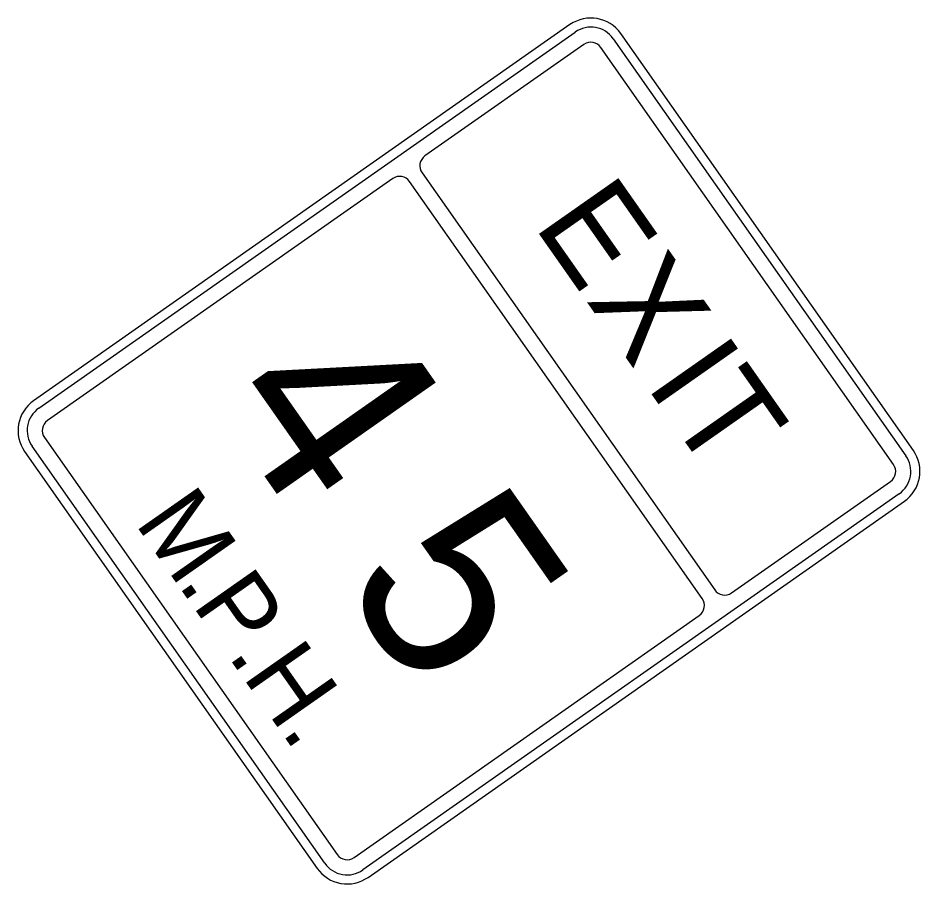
# Model space of a CAD drawing. Extents: x 1581789 to 1622364, y 1043167 to 1103486.
# Drawn here: x 1608190.1 to 1608239.65, y 1091750.62 to 1091798.22 of the extents above; entities that cross this region are included whole.
import ezdxf

# ---------------------------------------------------------------- set-up
doc = ezdxf.new("R2010")
doc.units = 0
doc.layers.add('RD_PD_ALT1_TX', color=7, linetype='Continuous')

msp = doc.modelspace()

# ---------------------------------------------------------------- linework, layer by layer
at = {"layer": 'RD_PD_ALT1_TX'}
for p, q in [((1608220.427, 1091797.853), (1608190.954, 1091777.181)), ((1608239.292, 1091774.441), (1608223.213, 1091797.365)), ((1608190.466, 1091774.395), (1608206.544, 1091751.472)), ((1608209.33, 1091750.983), (1608238.803, 1091771.656))]:
    msp.add_line(p, q, dxfattribs=at)
for points in [[(1608220.427, 1091797.853), (1608190.954, 1091777.181)], [(1608191.242, 1091776.771), (1608220.714, 1091797.444)], [(1608239.292, 1091774.441), (1608223.213, 1091797.365)], [(1608222.804, 1091797.077), (1608238.882, 1091774.154)], [(1608221.193, 1091796.762), (1608212.46, 1091790.637)], [(1608238.2, 1091773.676), (1608222.121, 1091796.599)], [(1608210.686, 1091789.392), (1608191.72, 1091776.089)], [(1608212.297, 1091789.708), (1608228.376, 1091766.785)], [(1608227.694, 1091766.306), (1608211.615, 1091789.229)], [(1608191.557, 1091775.16), (1608207.636, 1091752.237)], [(1608206.954, 1091751.759), (1608190.875, 1091774.682)], [(1608190.466, 1091774.395), (1608206.544, 1091751.472)], [(1608229.305, 1091766.622), (1608238.037, 1091772.747)], [(1608238.516, 1091772.065), (1608209.043, 1091751.392)], [(1608209.33, 1091750.983), (1608238.803, 1091771.656)], [(1608208.565, 1091752.074), (1608227.531, 1091765.378)]]:
    msp.add_lwpolyline(points, dxfattribs=at)
for centre, radius, start, end in [((1608221.576, 1091796.216), 2, 35.047, 125.0467), ((1608221.576, 1091796.216), 2, 35.047, 125.0467), ((1608221.576, 1091796.216), 1.5, 35.047, 125.0467), ((1608221.576, 1091796.216), 0.667, 35.047, 125.0467), ((1608212.843, 1091790.091), 0.667, 125.0467, 215.0469), ((1608211.069, 1091788.847), 0.667, 35.047, 125.0467), ((1608192.103, 1091775.543), 2, 125.0467, 215.0469), ((1608192.103, 1091775.543), 2, 125.0467, 215.0469), ((1608192.103, 1091775.543), 1.5, 125.0467, 215.0469), ((1608192.103, 1091775.543), 0.667, 125.0467, 215.0469), ((1608237.654, 1091773.293), 1.5, 305.0468, 35.047), ((1608237.654, 1091773.293), 2, 305.0468, 35.047), ((1608237.654, 1091773.293), 2, 305.0468, 35.047), ((1608237.654, 1091773.293), 0.667, 305.0468, 35.047), ((1608228.922, 1091767.168), 0.667, 215.0469, 305.0471), ((1608227.148, 1091765.923), 0.667, 305.0468, 35.047), ((1608208.182, 1091752.62), 0.667, 215.0469, 305.0471), ((1608208.182, 1091752.62), 1.5, 215.0469, 305.0471), ((1608208.182, 1091752.62), 2, 215.0469, 305.0471), ((1608208.182, 1091752.62), 2, 215.0469, 305.0471)]:
    msp.add_arc(centre, radius, start, end, dxfattribs=at)

# ---------------------------------------------------------------- texts
for s, height, p in [('E', 5.333, (1608218.386, 1091786.832)), ('X', 5.333, (1608221.267, 1091782.725)), ('I', 5.333, (1608224.529, 1091778.073)), ('4', 10.667, (1608200.797, 1091777.08)), ('T', 5.333, (1608225.687, 1091776.423)), ('M', 4, (1608196.472, 1091770.476)), ('5', 10.667, (1608207.706, 1091767.23)), ('P', 4, (1608199.628, 1091765.976)), ('.', 4, (1608198.828, 1091767.116)), ('H', 4, (1608202.383, 1091762.049)), ('.', 4, (1608201.578, 1091763.196)), ('.', 4, (1608204.512, 1091759.013))]:
    msp.add_text(s, height=height, rotation=305.0468, dxfattribs=at).set_placement(p)

doc.saveas('drawing.dxf')
